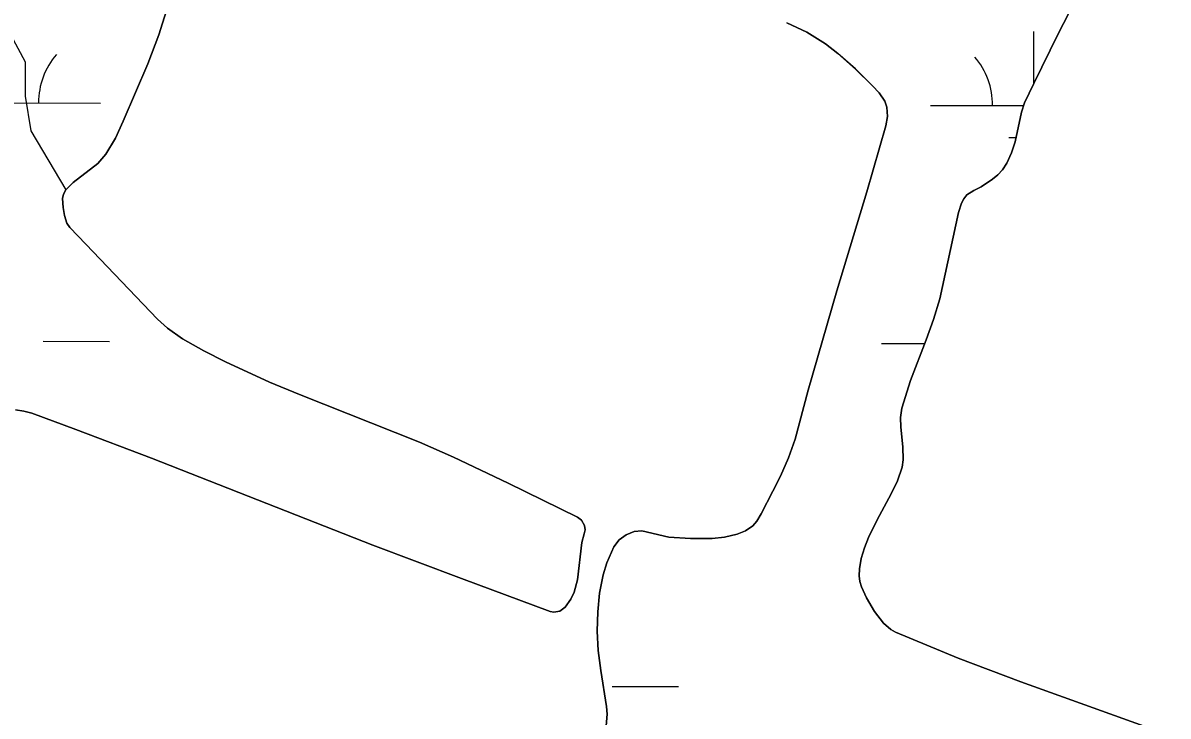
# Model space of a CAD drawing. Extents: x 3161615 to 3199515, y 867541 to 892976.
# Drawn here: x 3178053 to 3178608, y 877780 to 878115 of the extents above; entities that cross this region are included whole.
import ezdxf

# ---------------------------------------------------------------- set-up
doc = ezdxf.new("R2010")
doc.units = 0
for name, color, linetype in [('V-SITE-VEGE', 7, 'Continuous'), ('V-TOPO-SHOR', 7, 'Continuous'), ('V-WETL-SWMP', 7, 'Continuous')]:
    doc.layers.add(name, color=color, linetype=linetype)

msp = doc.modelspace()

# ---------------------------------------------------------------- linework, layer by layer
at = {"layer": 'V-SITE-VEGE'}
for p, q in [((3178554.85, 878110.15), (3178562.42, 878124.72)), ((3178423.35, 878115.39), (3178433.07, 878110.91)), ((3178433.07, 878110.91), (3178442.21, 878105.21)), ((3178543, 878086.08), (3178554.85, 878110.15)), ((3178442.21, 878105.21), (3178448.2, 878100.57)), ((3178448.2, 878100.57), (3178456.67, 878093.05)), ((3178456.67, 878093.05), (3178464.84, 878084.95)), ((3178464.84, 878084.95), (3178468.17, 878081.43)), ((3178468.17, 878081.43), (3178470.91, 878077.41)), ((3178538.58, 878076.64), (3178543, 878086.08)), ((3178470.91, 878077.41), (3178471.93, 878074.52)), ((3178537.01, 878072.08), (3178538.58, 878076.64)), ((3178471.93, 878074.52), (3178472.22, 878069.98)), ((3178533.97, 878057.79), (3178537.01, 878072.08)), ((3178471.43, 878065.54), (3178462.16, 878033.5)), ((3178472.22, 878069.98), (3178471.43, 878065.54)), ((3178532.27, 878052.49), (3178533.97, 878057.79)), ((3178530.01, 878047.4), (3178532.27, 878052.49)), ((3178525.54, 878041.78), (3178527.89, 878044.24)), ((3178527.89, 878044.24), (3178530.01, 878047.4)), ((3178517.47, 878036.01), (3178522.95, 878039.7)), ((3178522.95, 878039.7), (3178525.54, 878041.78)), ((3178462.16, 878033.5), (3178447.63, 877985.52)), ((3178509.1, 878030.23), (3178510.61, 878032.13)), ((3178510.61, 878032.13), (3178513.96, 878034.25)), ((3178513.96, 878034.25), (3178517.47, 878036.01)), ((3178506.55, 878023.6), (3178508, 878028.12)), ((3178508, 878028.12), (3178509.1, 878030.23)), ((3178497.51, 877981.73), (3178506.55, 878023.6)), ((3178447.63, 877985.52), (3178433.71, 877937.41)), ((3178494.43, 877971.73), (3178497.51, 877981.73)), ((3178490.83, 877961.82), (3178494.43, 877971.73)), ((3178483.33, 877942.08), (3178490.83, 877961.82)), ((3178433.71, 877937.41), (3178427.51, 877913.74)), ((3178479.11, 877928.76), (3178483.33, 877942.08)), ((3178478.43, 877924.18), (3178479.11, 877928.76)), ((3178478.56, 877919.48), (3178478.43, 877924.18)), ((3178479.66, 877909.93), (3178478.56, 877919.48)), ((3178427.51, 877913.74), (3178424.25, 877904.64)), ((3178479.79, 877903.67), (3178479.66, 877909.93)), ((3178424.25, 877904.64), (3178420.28, 877895.81)), ((3178479.22, 877900.19), (3178479.79, 877903.67)), ((3178477, 877893.56), (3178479.22, 877900.19)), ((3178420.28, 877895.81), (3178416.62, 877888.46)), ((3178474.03, 877887.18), (3178477, 877893.56)), ((3178416.62, 877888.46), (3178410.94, 877877.53)), ((3178467.15, 877874.68), (3178474.03, 877887.18)), ((3178410.94, 877877.53), (3178408.82, 877873.96)), ((3178406.96, 877871.78), (3178403.39, 877869.34)), ((3178408.82, 877873.96), (3178406.96, 877871.78)), ((3178462.92, 877866.15), (3178467.15, 877874.68)), ((3178342.16, 877864.94), (3178339.67, 877861.56)), ((3178345.68, 877867.42), (3178342.16, 877864.94)), ((3178349.42, 877868.97), (3178345.68, 877867.42)), ((3178353.17, 877869.32), (3178349.42, 877868.97)), ((3178366.32, 877866.31), (3178353.17, 877869.32)), ((3178376.71, 877865.65), (3178366.32, 877866.31)), ((3178387.19, 877865.63), (3178376.71, 877865.65)), ((3178393.27, 877866.23), (3178387.19, 877865.63)), ((3178399.3, 877867.69), (3178393.27, 877866.23)), ((3178403.39, 877869.34), (3178399.3, 877867.69)), ((3178460.98, 877861.06), (3178462.92, 877866.15)), ((3178339.67, 877861.56), (3178336.33, 877853.79)), ((3178459.49, 877855.99), (3178460.98, 877861.06)), ((3178336.33, 877853.79), (3178334.47, 877847.93)), ((3178458.54, 877850.86), (3178459.49, 877855.99)), ((3178458.41, 877847.46), (3178458.54, 877850.86)), ((3178334.47, 877847.93), (3178332.64, 877839.05)), ((3178458.74, 877844.77), (3178458.41, 877847.46)), ((3178459.51, 877842.12), (3178458.74, 877844.77)), ((3178332.64, 877839.05), (3178331.85, 877830)), ((3178462.02, 877836.88), (3178459.51, 877842.12)), ((3178465.83, 877830.31), (3178462.02, 877836.88)), ((3178331.85, 877830), (3178331.62, 877820.65)), ((3178470.17, 877824.52), (3178465.83, 877830.31)), ((3178331.62, 877820.65), (3178332.07, 877811.32)), ((3178473.73, 877821.52), (3178470.17, 877824.52)), ((3178476.12, 877820.23), (3178473.73, 877821.52)), ((3178506.33, 877807.69), (3178476.12, 877820.23)), ((3178332.07, 877811.32), (3178333.28, 877801.64)), ((3178536.68, 877796.15), (3178506.33, 877807.69)), ((3178333.28, 877801.64), (3178336.16, 877784.24)), ((3178610.89, 877769.6), (3178536.68, 877796.15)), ((3178336.16, 877784.24), (3178336.42, 877780.52)), ((3178336.42, 877780.52), (3178335.94, 877774.9))]:
    msp.add_line(p, q, dxfattribs=at)
at = {"layer": 'V-TOPO-SHOR'}
for points in [[(3178049.94, 877927.92), (3178053.89, 877927.37), (3178057.81, 877926.29), (3178079.17, 877918.45), (3178115.67, 877904.53), (3178222.99, 877862.45), (3178265.87, 877846.18), (3178308.78, 877830.27), (3178310.63, 877829.89), (3178313.49, 877830.43), (3178316.05, 877832.38), (3178318.75, 877836.24), (3178320.4, 877839.63), (3178322.05, 877845.61), (3178324.1, 877863.72), (3178325.31, 877867.81), (3178325.7, 877869.85), (3178325.51, 877871.83), (3178323.91, 877874.46), (3178322.01, 877875.99), (3178288.54, 877892.43), (3178261.94, 877905.08), (3178245.59, 877912.32), (3178187.41, 877935.38), (3178172.94, 877941.37), (3178151.55, 877951.17), (3178141.06, 877956.56), (3178130.73, 877962.38), (3178123.52, 877967.46), (3178118.58, 877971.84), (3178084.01, 878008.19), (3178076.19, 878016.19), (3178074.76, 878018.34), (3178073.59, 878022.06), (3178073, 878025.89), (3178072.71, 878030.29), (3178073.12, 878032.46), (3178074.2, 878034.45), (3178077.85, 878038.1), (3178089.73, 878047.24), (3178093.63, 878051.82), (3178098.23, 878059.54), (3178102.04, 878067.75), (3178113.96, 878095.55), (3178119.23, 878109.63), (3178123.78, 878123.99)], [(3178562.42, 878124.72), (3178554.85, 878110.15), (3178543, 878086.08), (3178538.58, 878076.64), (3178537.01, 878072.08), (3178533.97, 878057.79), (3178532.27, 878052.49), (3178530.01, 878047.4), (3178527.89, 878044.24), (3178525.54, 878041.77), (3178522.95, 878039.7), (3178517.46, 878036.01), (3178513.96, 878034.25), (3178510.61, 878032.13), (3178509.1, 878030.23), (3178508, 878028.12), (3178506.55, 878023.6), (3178497.51, 877981.73), (3178494.43, 877971.73), (3178490.84, 877961.82), (3178483.33, 877942.08), (3178479.11, 877928.76), (3178478.43, 877924.18), (3178478.56, 877919.48), (3178479.66, 877909.93), (3178479.79, 877903.67), (3178479.22, 877900.19), (3178477, 877893.56), (3178474.03, 877887.18), (3178467.15, 877874.68), (3178462.92, 877866.15), (3178460.98, 877861.06), (3178459.49, 877855.99), (3178458.54, 877850.86), (3178458.41, 877847.46), (3178458.74, 877844.77), (3178459.51, 877842.12), (3178462.02, 877836.88), (3178465.83, 877830.31), (3178470.17, 877824.52), (3178473.73, 877821.52), (3178476.12, 877820.23), (3178506.33, 877807.69), (3178536.68, 877796.15), (3178610.89, 877769.6)], [(3177956.29, 877762.58), (3177896.54, 877783.98), (3177885.43, 877789.57), (3177877.12, 877803.51), (3177884.13, 877821.57), (3178022.67, 878117.49), (3178046.3, 878111.86), (3178054.6, 878096.54), (3178054.56, 878079.85), (3178057.29, 878063.14), (3178074.2, 878034.45)], [(3178423.35, 878115.39), (3178433.07, 878110.91), (3178442.21, 878105.21), (3178448.2, 878100.57), (3178456.67, 878093.05), (3178464.84, 878084.95), (3178468.17, 878081.43), (3178470.91, 878077.41), (3178471.93, 878074.52), (3178472.22, 878069.98), (3178471.43, 878065.54), (3178462.16, 878033.5), (3178447.63, 877985.52), (3178433.71, 877937.41), (3178427.51, 877913.74), (3178424.25, 877904.64), (3178420.28, 877895.81), (3178416.62, 877888.46), (3178410.94, 877877.53), (3178408.82, 877873.96), (3178406.96, 877871.78), (3178403.39, 877869.34), (3178399.3, 877867.69), (3178393.27, 877866.23), (3178387.19, 877865.63), (3178376.71, 877865.65), (3178366.32, 877866.31), (3178353.17, 877869.32), (3178349.42, 877868.97), (3178345.68, 877867.42), (3178342.16, 877864.94), (3178339.68, 877861.56), (3178336.33, 877853.79), (3178334.47, 877847.93), (3178332.64, 877839.05), (3178331.85, 877830), (3178331.62, 877820.65), (3178332.07, 877811.32), (3178333.28, 877801.64), (3178336.16, 877784.25), (3178336.42, 877780.52), (3178335.94, 877774.9)]]:
    msp.add_lwpolyline(points, dxfattribs=at)
at = {"layer": 'V-WETL-SWMP'}
for p, q in [((3178123.78, 878123.99), (3178119.23, 878109.63)), ((3178562.42, 878124.72), (3178554.86, 878110.15)), ((3178433.07, 878110.91), (3178423.36, 878115.39)), ((3178119.23, 878109.63), (3178113.97, 878095.55)), ((3178442.22, 878105.21), (3178433.07, 878110.91)), ((3178554.86, 878110.15), (3178543, 878086.08)), ((3178543.01, 878086.1), (3178543.08, 878111.29)), ((3178448.2, 878100.57), (3178442.22, 878105.21)), ((3178456.67, 878093.06), (3178448.2, 878100.57)), ((3178113.97, 878095.55), (3178102.05, 878067.76)), ((3178464.84, 878084.95), (3178456.67, 878093.06)), ((3178468.17, 878081.43), (3178464.84, 878084.95)), ((3178470.91, 878077.41), (3178468.17, 878081.43)), ((3178543, 878086.08), (3178538.58, 878076.64)), ((3178021.79, 878076.73), (3178091.07, 878076.53)), ((3178471.93, 878074.52), (3178470.91, 878077.41)), ((3178538.58, 878076.64), (3178537.01, 878072.08)), ((3178472.22, 878069.98), (3178471.93, 878074.52)), ((3178492.98, 878075.42), (3178538.12, 878075.3)), ((3178537.01, 878072.08), (3178533.97, 878057.8)), ((3178102.05, 878067.76), (3178098.23, 878059.54)), ((3178462.16, 878033.5), (3178471.43, 878065.54)), ((3178471.43, 878065.54), (3178472.22, 878069.98)), ((3178098.23, 878059.54), (3178093.64, 878051.82)), ((3178530.94, 878059.89), (3178534.42, 878059.88)), ((3178533.97, 878057.8), (3178532.27, 878052.49)), ((3178093.64, 878051.82), (3178089.73, 878047.24)), ((3178532.27, 878052.49), (3178530.01, 878047.4)), ((3178089.73, 878047.24), (3178077.85, 878038.1)), ((3178527.89, 878044.24), (3178525.54, 878041.78)), ((3178530.01, 878047.4), (3178527.89, 878044.24)), ((3178077.85, 878038.1), (3178074.2, 878034.45)), ((3178522.95, 878039.7), (3178517.47, 878036.01)), ((3178525.54, 878041.78), (3178522.95, 878039.7)), ((3178073.12, 878032.46), (3178072.71, 878030.29)), ((3178074.2, 878034.45), (3178073.12, 878032.46)), ((3178447.63, 877985.52), (3178462.16, 878033.5)), ((3178510.61, 878032.13), (3178509.1, 878030.23)), ((3178513.96, 878034.25), (3178510.61, 878032.13)), ((3178517.47, 878036.01), (3178513.96, 878034.25)), ((3178072.71, 878030.29), (3178073, 878025.89)), ((3178073, 878025.89), (3178073.6, 878022.06)), ((3178508.01, 878028.13), (3178506.56, 878023.6)), ((3178509.1, 878030.23), (3178508.01, 878028.13)), ((3178073.6, 878022.06), (3178074.77, 878018.34)), ((3178506.56, 878023.6), (3178497.51, 877981.73)), ((3178074.77, 878018.34), (3178076.19, 878016.19)), ((3178076.19, 878016.19), (3178084.01, 878008.19)), ((3178084.01, 878008.19), (3178118.58, 877971.84)), ((3178433.72, 877937.41), (3178447.63, 877985.52)), ((3178497.51, 877981.73), (3178494.44, 877971.73)), ((3178118.58, 877971.84), (3178123.52, 877967.46)), ((3178494.44, 877971.73), (3178490.84, 877961.82)), ((3178123.52, 877967.46), (3178130.74, 877962.39)), ((3178063.35, 877961.18), (3178095.35, 877961.09)), ((3178130.74, 877962.39), (3178141.06, 877956.56)), ((3178469.25, 877960.06), (3178490.14, 877960)), ((3178490.84, 877961.82), (3178483.33, 877942.08)), ((3178141.06, 877956.56), (3178151.56, 877951.17)), ((3178151.56, 877951.17), (3178172.94, 877941.37)), ((3178172.94, 877941.37), (3178187.41, 877935.38)), ((3178427.52, 877913.74), (3178433.72, 877937.41)), ((3178483.33, 877942.08), (3178479.11, 877928.76)), ((3178187.41, 877935.38), (3178245.6, 877912.32)), ((3178053.9, 877927.37), (3178049.94, 877927.92)), ((3178057.81, 877926.29), (3178053.9, 877927.37)), ((3178079.17, 877918.45), (3178057.81, 877926.29)), ((3178479.11, 877928.76), (3178478.43, 877924.18)), ((3178478.43, 877924.18), (3178478.56, 877919.48)), ((3178115.68, 877904.53), (3178079.17, 877918.45)), ((3178478.56, 877919.48), (3178479.66, 877909.94)), ((3178245.6, 877912.32), (3178261.94, 877905.08)), ((3178424.25, 877904.64), (3178427.52, 877913.74)), ((3178479.66, 877909.94), (3178479.79, 877903.67)), ((3178223, 877862.45), (3178115.68, 877904.53)), ((3178261.94, 877905.08), (3178288.55, 877892.43)), ((3178420.28, 877895.81), (3178424.25, 877904.64)), ((3178479.79, 877903.67), (3178479.22, 877900.19)), ((3178479.22, 877900.19), (3178477, 877893.56)), ((3178416.62, 877888.46), (3178420.28, 877895.81)), ((3178477, 877893.56), (3178474.03, 877887.18)), ((3178288.55, 877892.43), (3178322.01, 877875.99)), ((3178410.94, 877877.53), (3178416.62, 877888.46)), ((3178474.03, 877887.18), (3178467.15, 877874.68)), ((3178322.01, 877875.99), (3178323.91, 877874.47)), ((3178408.82, 877873.96), (3178410.94, 877877.53)), ((3178323.91, 877874.47), (3178325.51, 877871.83)), ((3178325.51, 877871.83), (3178325.7, 877869.85)), ((3178403.39, 877869.34), (3178406.97, 877871.78)), ((3178406.97, 877871.78), (3178408.82, 877873.96)), ((3178467.15, 877874.68), (3178462.92, 877866.15)), ((3178325.32, 877867.81), (3178324.1, 877863.72)), ((3178325.7, 877869.85), (3178325.32, 877867.81)), ((3178339.68, 877861.56), (3178342.17, 877864.94)), ((3178342.17, 877864.94), (3178345.68, 877867.43)), ((3178345.68, 877867.43), (3178349.42, 877868.97)), ((3178349.42, 877868.97), (3178353.17, 877869.32)), ((3178353.17, 877869.32), (3178366.32, 877866.31)), ((3178366.32, 877866.31), (3178376.72, 877865.65)), ((3178376.72, 877865.65), (3178387.19, 877865.64)), ((3178387.19, 877865.64), (3178393.27, 877866.24)), ((3178393.27, 877866.24), (3178399.3, 877867.7)), ((3178399.3, 877867.7), (3178403.39, 877869.34)), ((3178462.92, 877866.15), (3178460.98, 877861.06)), ((3178265.88, 877846.18), (3178223, 877862.45)), ((3178324.1, 877863.72), (3178322.06, 877845.61)), ((3178336.33, 877853.79), (3178339.68, 877861.56)), ((3178460.98, 877861.06), (3178459.49, 877855.99)), ((3178334.47, 877847.93), (3178336.33, 877853.79)), ((3178459.49, 877855.99), (3178458.55, 877850.86)), ((3178458.55, 877850.86), (3178458.41, 877847.47)), ((3178308.78, 877830.27), (3178265.88, 877846.18)), ((3178322.06, 877845.61), (3178320.4, 877839.63)), ((3178332.65, 877839.05), (3178334.47, 877847.93)), ((3178458.41, 877847.47), (3178458.74, 877844.77)), ((3178458.74, 877844.77), (3178459.52, 877842.12)), ((3178320.4, 877839.63), (3178318.76, 877836.24)), ((3178331.85, 877830.01), (3178332.65, 877839.05)), ((3178459.52, 877842.12), (3178462.02, 877836.88)), ((3178316.05, 877832.38), (3178313.5, 877830.43)), ((3178318.76, 877836.24), (3178316.05, 877832.38)), ((3178462.02, 877836.88), (3178465.83, 877830.31)), ((3178310.63, 877829.89), (3178308.78, 877830.27)), ((3178313.5, 877830.43), (3178310.63, 877829.89)), ((3178331.62, 877820.65), (3178331.85, 877830.01)), ((3178465.83, 877830.31), (3178470.17, 877824.52)), ((3178332.08, 877811.32), (3178331.62, 877820.65)), ((3178470.17, 877824.52), (3178473.73, 877821.52)), ((3178473.73, 877821.52), (3178476.12, 877820.24)), ((3178476.12, 877820.24), (3178506.33, 877807.69)), ((3178333.29, 877801.64), (3178332.08, 877811.32)), ((3178506.33, 877807.69), (3178536.68, 877796.15)), ((3178336.16, 877784.25), (3178333.29, 877801.64)), ((3178338.88, 877793.92), (3178370.88, 877793.83)), ((3178536.68, 877796.15), (3178610.89, 877769.6)), ((3178336.42, 877780.52), (3178336.16, 877784.25)), ((3178335.94, 877774.9), (3178336.42, 877780.52))]:
    msp.add_line(p, q, dxfattribs=at)
for centre, start, end in [((3178096.32, 878077), 139.0699, 180.6135), ((3178487.74, 878075.91), 359.0699, 40.6135)]:
    msp.add_arc(centre, 35.25, start, end, dxfattribs=at)

doc.saveas('drawing.dxf')
